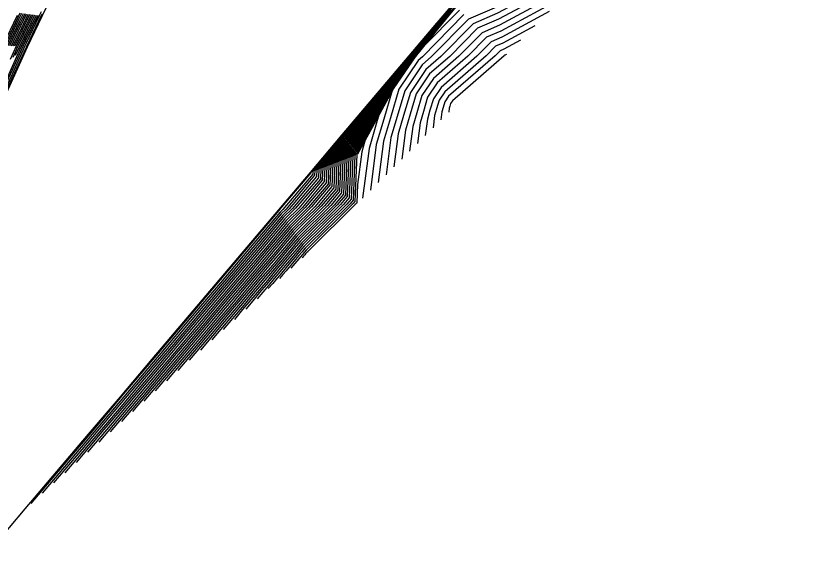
# Model space of a CAD drawing. Extents: x 2188792 to 2191981, y 386090 to 389710.
# Drawn here: x 2191190.7 to 2191350.9, y 388540.5 to 388648.4 of the extents above; entities that cross this region are included whole.
import ezdxf

# ---------------------------------------------------------------- set-up
doc = ezdxf.new("R2010")
doc.units = 0
for name, color, linetype in [('DTM Contours Major', 7, 'Continuous'), ('DTM Contours Minor', 7, 'Continuous'), ('Exist DTM QL2 LIDAR Elevation Point', 7, 'Continuous'), ('PH Exist DTM Breakline', 7, 'Continuous')]:
    doc.layers.add(name, color=color, linetype=linetype)

msp = doc.modelspace()

# ---------------------------------------------------------------- linework, layer by layer
at = {"layer": 'DTM Contours Major'}
for points in [[(2191318.17, 388667.65), (2191314.26, 388664.02), (2191311.22, 388661.2), (2191309.75, 388660.28), (2191307.75, 388658.85), (2191305.96, 388657.58), (2191304.34, 388656.42), (2191302.62, 388655.31), (2191301.53, 388654.34), (2191300.54, 388653.24), (2191299.43, 388651.91), (2191298.02, 388651.27), (2191289.12, 388646.47), (2191285.55, 388644.94), (2191280.83, 388640.15), (2191275.66, 388635.65), (2191273.32, 388632.17), (2191272.28, 388628.67), (2191271.45, 388625.87), (2191270.81, 388620.84)], [(2191282.66, 388654.35), (2191276.54, 388647.13), (2191276.13, 388646.62), (2191270.01, 388639.39), (2191269.79, 388639.08), (2191263.67, 388631.85), (2191263.49, 388631.5), (2191257.39, 388624.29), (2191257.2, 388623.92), (2191251.13, 388616.75), (2191251.11, 388616.19), (2191245.03, 388609), (2191244.47, 388608.45), (2191238.39, 388601.26), (2191232.33, 388594.08), (2191226.27, 388586.92), (2191220.22, 388579.77), (2191214.18, 388572.62), (2191208.14, 388565.49), (2191202.12, 388558.37), (2191196.11, 388551.26)], [(2191282.16, 388653.51), (2191277.31, 388647.78), (2191275.3, 388645.32), (2191270.39, 388639.52), (2191269.36, 388638.01), (2191264.45, 388632.22), (2191263.58, 388630.55), (2191258.76, 388624.86), (2191257.88, 388623.1), (2191253.16, 388617.53), (2191253.06, 388614.92), (2191248.29, 388609.27), (2191245.69, 388606.71), (2191240.91, 388601.05), (2191236.13, 388595.4), (2191231.35, 388589.75), (2191226.59, 388584.12), (2191221.83, 388578.49), (2191217.08, 388572.87), (2191212.34, 388567.26), (2191207.6, 388561.66)], [(2191195.87, 388649.16), (2191195.5, 388648.38), (2191192.85, 388642.82), (2191192.52, 388642.12), (2191192.21, 388641.44), (2191187.8, 388631.73)], [(2191192.2, 388648.81), (2191191.42, 388647.17), (2191189.12, 388642.27)], [(2191193.85, 388648.6), (2191192.14, 388645), (2191190.82, 388642.19), (2191189.56, 388639.5)], [(2191278.07, 388648.42), (2191274.47, 388644.01), (2191270.78, 388639.65), (2191268.92, 388636.95), (2191265.24, 388632.6), (2191263.67, 388629.6), (2191260.14, 388625.43), (2191258.55, 388622.29), (2191255.19, 388618.31), (2191255.01, 388613.65), (2191251.54, 388609.54), (2191246.92, 388604.97), (2191243.42, 388600.83), (2191239.93, 388596.71), (2191236.44, 388592.58), (2191232.96, 388588.47), (2191229.49, 388584.36), (2191226.02, 388580.26), (2191222.55, 388576.16), (2191219.09, 388572.07)], [(2191278.83, 388649.07), (2191273.64, 388642.7), (2191271.16, 388639.78), (2191268.49, 388635.89), (2191266.02, 388632.98), (2191263.76, 388628.66), (2191261.51, 388626), (2191259.22, 388621.47), (2191257.21, 388619.1), (2191256.97, 388612.38), (2191254.79, 388609.81), (2191248.14, 388603.23), (2191245.93, 388600.62), (2191243.73, 388598.02), (2191241.53, 388595.42), (2191239.33, 388592.82), (2191237.14, 388590.23), (2191234.95, 388587.64), (2191232.77, 388585.05), (2191230.58, 388582.47)], [(2191279.59, 388649.72), (2191272.81, 388641.4), (2191271.55, 388639.91), (2191268.05, 388634.82), (2191266.81, 388633.35), (2191263.85, 388627.71), (2191262.88, 388626.57), (2191259.9, 388620.65), (2191259.24, 388619.88), (2191258.92, 388611.11), (2191258.05, 388610.08), (2191249.36, 388601.49), (2191248.44, 388600.41), (2191247.53, 388599.33), (2191246.62, 388598.25), (2191245.71, 388597.17), (2191244.8, 388596.09), (2191243.89, 388595.02), (2191242.98, 388593.95), (2191242.08, 388592.88)], [(2191280.95, 388649.54), (2191273.53, 388641.99), (2191271.98, 388640.09), (2191271.93, 388640.03), (2191267.62, 388633.76), (2191267.59, 388633.73), (2191267.3, 388633.18), (2191265.57, 388627.33), (2191264.04, 388622.17), (2191262.85, 388612.88)], [(2191290.5, 388640.53), (2191290.21, 388640.38), (2191290.14, 388640.35), (2191290.06, 388640.26), (2191279.52, 388631.1), (2191279.15, 388630.56), (2191278.99, 388630.01), (2191278.86, 388629.58), (2191278.76, 388628.79)]]:
    msp.add_lwpolyline(points, dxfattribs=at)
at = {"layer": 'DTM Contours Minor'}
for points in [[(2191350.87, 388699.36), (2191339.84, 388689.11), (2191331.27, 388681.14), (2191327.11, 388678.54), (2191321.47, 388674.52), (2191316.4, 388670.92), (2191311.83, 388667.66), (2191306.97, 388664.53), (2191303.91, 388661.77), (2191301.1, 388658.66), (2191297.98, 388654.92), (2191294, 388653.11), (2191288.47, 388650.13), (2191282.79, 388647.7), (2191275.29, 388640.08), (2191273.34, 388638.39), (2191269.81, 388633.13), (2191268.25, 388627.87), (2191267, 388623.65), (2191266.03, 388616.06)], [(2191339.97, 388688.79), (2191331.31, 388680.74), (2191324.59, 388674.5), (2191321.32, 388672.45), (2191316.9, 388669.3), (2191312.92, 388666.47), (2191309.33, 388663.91), (2191305.52, 388661.45), (2191303.12, 388659.29), (2191300.91, 388656.86), (2191298.47, 388653.92), (2191295.34, 388652.5), (2191288.68, 388648.91), (2191283.71, 388646.78), (2191277.14, 388640.1), (2191274.12, 388637.48), (2191270.98, 388632.81), (2191269.6, 388628.13), (2191268.49, 388624.39), (2191267.63, 388617.66)], [(2191329.07, 388678.22), (2191322.79, 388672.38), (2191317.91, 388667.85), (2191315.54, 388666.36), (2191312.32, 388664.08), (2191309.44, 388662.02), (2191306.83, 388660.17), (2191304.07, 388658.38), (2191302.33, 388656.81), (2191300.72, 388655.05), (2191298.95, 388652.91), (2191296.68, 388651.88), (2191288.9, 388647.69), (2191284.63, 388645.86), (2191278.98, 388640.12), (2191274.89, 388636.56), (2191272.15, 388632.49), (2191270.94, 388628.4), (2191269.97, 388625.13), (2191269.22, 388619.25)], [(2191307.26, 388657.08), (2191305.73, 388655.66), (2191304.54, 388654.55), (2191303.96, 388654.19), (2191303.18, 388653.63), (2191302.48, 388653.13), (2191301.84, 388652.68), (2191301.17, 388652.24), (2191300.74, 388651.86), (2191300.35, 388651.43), (2191299.92, 388650.91), (2191299.37, 388650.66), (2191289.34, 388645.25), (2191286.47, 388644.02), (2191282.67, 388640.17), (2191276.43, 388634.74), (2191274.48, 388631.84), (2191273.62, 388628.94), (2191272.93, 388626.61), (2191272.4, 388622.43)], [(2191282.76, 388654.52), (2191276.39, 388647), (2191276.3, 388646.89), (2191269.93, 388639.36), (2191269.88, 388639.29), (2191263.51, 388631.77), (2191263.47, 388631.69), (2191257.11, 388624.18), (2191257.07, 388624.08), (2191250.72, 388616.59), (2191250.72, 388616.44), (2191244.38, 388608.95), (2191244.23, 388608.79), (2191237.89, 388601.3), (2191231.57, 388593.82), (2191225.25, 388586.35), (2191218.94, 388578.9), (2191212.64, 388571.45), (2191206.36, 388564.01), (2191200.08, 388556.59), (2191193.81, 388549.18)], [(2191282.56, 388654.18), (2191276.7, 388647.26), (2191275.97, 388646.36), (2191270.08, 388639.41), (2191269.7, 388638.86), (2191263.83, 388631.92), (2191263.5, 388631.31), (2191257.66, 388624.41), (2191257.34, 388623.76), (2191251.53, 388616.9), (2191251.5, 388615.93), (2191245.68, 388609.05), (2191244.72, 388608.1), (2191238.9, 388601.22), (2191233.09, 388594.35), (2191227.28, 388587.49), (2191221.49, 388580.64), (2191215.71, 388573.8), (2191209.93, 388566.97), (2191204.16, 388560.15), (2191198.41, 388553.34)], [(2191282.46, 388654.02), (2191276.85, 388647.39), (2191275.8, 388646.1), (2191270.16, 388639.44), (2191269.62, 388638.65), (2191263.98, 388632), (2191263.52, 388631.12), (2191257.94, 388624.52), (2191257.47, 388623.59), (2191251.94, 388617.06), (2191251.89, 388615.68), (2191246.33, 388609.11), (2191244.96, 388607.75), (2191239.4, 388601.17), (2191233.85, 388594.61), (2191228.3, 388588.05), (2191222.77, 388581.51), (2191217.24, 388574.97), (2191211.72, 388568.44), (2191206.21, 388561.93), (2191200.7, 388555.42)], [(2191282.36, 388653.85), (2191277, 388647.52), (2191275.64, 388645.84), (2191270.24, 388639.47), (2191269.53, 388638.44), (2191264.14, 388632.07), (2191263.54, 388630.93), (2191258.21, 388624.63), (2191257.61, 388623.43), (2191252.35, 388617.22), (2191252.28, 388615.43), (2191246.98, 388609.16), (2191245.2, 388607.4), (2191239.9, 388601.13), (2191234.61, 388594.87), (2191229.32, 388588.62), (2191224.04, 388582.38), (2191218.77, 388576.14), (2191213.51, 388569.92), (2191208.25, 388563.71), (2191203, 388557.5)], [(2191282.26, 388653.68), (2191277.15, 388647.65), (2191275.47, 388645.58), (2191270.31, 388639.49), (2191269.44, 388638.23), (2191264.3, 388632.15), (2191263.56, 388630.74), (2191258.49, 388624.75), (2191257.74, 388623.27), (2191252.75, 388617.37), (2191252.67, 388615.17), (2191247.64, 388609.22), (2191245.45, 388607.05), (2191240.4, 388601.09), (2191235.37, 388595.13), (2191230.34, 388589.19), (2191225.31, 388583.25), (2191220.3, 388577.32), (2191215.29, 388571.4), (2191210.29, 388565.48), (2191205.3, 388559.58)], [(2191282.06, 388653.34), (2191277.46, 388647.9), (2191275.14, 388645.06), (2191270.47, 388639.54), (2191269.27, 388637.8), (2191264.61, 388632.3), (2191263.6, 388630.36), (2191259.04, 388624.98), (2191258.01, 388622.94), (2191253.56, 388617.69), (2191253.45, 388614.66), (2191248.94, 388609.32), (2191245.94, 388606.36), (2191241.41, 388601), (2191236.89, 388595.66), (2191232.37, 388590.32), (2191227.86, 388584.99), (2191223.36, 388579.66), (2191218.87, 388574.35), (2191214.38, 388569.04), (2191209.9, 388563.74)], [(2191281.96, 388653.17), (2191277.61, 388648.03), (2191274.97, 388644.79), (2191270.54, 388639.57), (2191269.18, 388637.59), (2191264.77, 388632.37), (2191263.61, 388630.17), (2191259.31, 388625.09), (2191258.15, 388622.78), (2191253.97, 388617.84), (2191253.84, 388614.41), (2191249.59, 388609.38), (2191246.18, 388606.01), (2191241.91, 388600.96), (2191237.65, 388595.92), (2191233.39, 388590.88), (2191229.14, 388585.86), (2191224.89, 388580.84), (2191220.65, 388575.83), (2191216.42, 388570.82), (2191212.2, 388565.82)], [(2191281.86, 388653), (2191277.76, 388648.16), (2191274.8, 388644.53), (2191270.62, 388639.6), (2191269.1, 388637.38), (2191264.92, 388632.45), (2191263.63, 388629.98), (2191259.59, 388625.2), (2191258.28, 388622.61), (2191254.37, 388618), (2191254.23, 388614.16), (2191250.24, 388609.43), (2191246.43, 388605.66), (2191242.41, 388600.92), (2191238.41, 388596.18), (2191234.41, 388591.45), (2191230.41, 388586.73), (2191226.42, 388582.01), (2191222.44, 388577.3), (2191218.47, 388572.6), (2191214.49, 388567.91)], [(2191281.76, 388652.83), (2191277.91, 388648.29), (2191274.64, 388644.27), (2191270.7, 388639.62), (2191269.01, 388637.16), (2191265.08, 388632.53), (2191263.65, 388629.79), (2191259.86, 388625.32), (2191258.42, 388622.45), (2191254.78, 388618.16), (2191254.62, 388613.9), (2191250.89, 388609.49), (2191246.67, 388605.32), (2191242.92, 388600.88), (2191239.17, 388596.44), (2191235.42, 388592.02), (2191231.69, 388587.6), (2191227.96, 388583.19), (2191224.23, 388578.78), (2191220.51, 388574.38), (2191216.79, 388569.99)], [(2191279.74, 388649.85), (2191272.64, 388641.13), (2191271.62, 388639.93), (2191267.97, 388634.61), (2191266.96, 388633.43), (2191263.87, 388627.52), (2191263.16, 388626.68), (2191260.03, 388620.49), (2191259.65, 388620.03), (2191259.31, 388610.85), (2191258.7, 388610.13), (2191249.6, 388601.14), (2191248.95, 388600.37), (2191248.29, 388599.59), (2191247.64, 388598.81), (2191246.98, 388598.04), (2191246.33, 388597.27), (2191245.68, 388596.5), (2191245.02, 388595.73), (2191244.37, 388594.96)], [(2191279.89, 388649.97), (2191272.47, 388640.87), (2191271.7, 388639.96), (2191267.88, 388634.4), (2191267.12, 388633.5), (2191263.89, 388627.33), (2191263.43, 388626.8), (2191260.17, 388620.33), (2191260.05, 388620.19), (2191259.7, 388610.6), (2191259.35, 388610.18), (2191249.85, 388600.79), (2191249.45, 388600.32), (2191249.05, 388599.85), (2191248.65, 388599.38), (2191248.26, 388598.91), (2191247.86, 388598.44), (2191247.46, 388597.97), (2191247.07, 388597.51), (2191246.67, 388597.04)], [(2191280.04, 388650.1), (2191272.31, 388640.61), (2191271.78, 388639.98), (2191267.79, 388634.19), (2191267.28, 388633.58), (2191263.9, 388627.14), (2191263.71, 388626.91), (2191261.8, 388623.13), (2191261.08, 388620.68), (2191260.23, 388614.05), (2191260.09, 388610.35), (2191260, 388610.24), (2191250.09, 388600.45), (2191249.95, 388600.28), (2191249.81, 388600.11), (2191249.67, 388599.95), (2191249.53, 388599.78), (2191249.39, 388599.62), (2191249.25, 388599.45), (2191249.11, 388599.29), (2191248.97, 388599.12)], [(2191280.2, 388650.23), (2191272.14, 388640.35), (2191271.85, 388640.01), (2191267.7, 388633.97), (2191267.43, 388633.65), (2191264.55, 388628.16), (2191264.23, 388627.06), (2191262.56, 388621.42), (2191261.26, 388611.29)], [(2191194.84, 388648.47), (2191192.57, 388643.69), (2191191.84, 388642.15), (2191191.15, 388640.67), (2191187.33, 388632.27)], [(2191195.17, 388648.43), (2191192.71, 388643.26), (2191192.18, 388642.13), (2191191.68, 388641.05), (2191187.57, 388632)], [(2191196, 388648.69), (2191195.84, 388648.34), (2191193, 388642.39), (2191192.86, 388642.1), (2191192.74, 388641.83), (2191188.03, 388631.46)], [(2191190.99, 388648.48), (2191188.1, 388642.32)], [(2191191.54, 388648.89), (2191191.13, 388648.04), (2191188.44, 388642.3)], [(2191191.87, 388648.85), (2191191.28, 388647.61), (2191188.78, 388642.29)], [(2191192.53, 388648.76), (2191191.56, 388646.74), (2191189.46, 388642.25)], [(2191192.86, 388648.72), (2191191.71, 388646.3), (2191189.8, 388642.24)], [(2191194.18, 388648.55), (2191192.28, 388644.56), (2191191.16, 388642.18), (2191190.09, 388639.89)], [(2191193.19, 388648.68), (2191191.85, 388645.87), (2191190.14, 388642.22)], [(2191193.52, 388648.64), (2191191.99, 388645.43), (2191190.48, 388642.21)], [(2191194.51, 388648.51), (2191192.42, 388644.13), (2191191.5, 388642.16), (2191190.62, 388640.28)], [(2191278.22, 388648.55), (2191274.3, 388643.75), (2191270.85, 388639.67), (2191268.84, 388636.74), (2191265.4, 388632.68), (2191263.69, 388629.41), (2191260.41, 388625.55), (2191258.69, 388622.12), (2191255.59, 388618.47), (2191255.4, 388613.39), (2191252.19, 388609.59), (2191247.16, 388604.62), (2191243.92, 388600.79), (2191240.69, 388596.97), (2191237.46, 388593.15), (2191234.24, 388589.34), (2191231.02, 388585.53), (2191227.8, 388581.73), (2191224.59, 388577.94), (2191221.39, 388574.15)], [(2191278.37, 388648.68), (2191274.14, 388643.49), (2191270.93, 388639.7), (2191268.75, 388636.53), (2191265.55, 388632.75), (2191263.7, 388629.23), (2191260.68, 388625.66), (2191258.82, 388621.96), (2191256, 388618.63), (2191255.79, 388613.14), (2191252.84, 388609.65), (2191247.4, 388604.27), (2191244.42, 388600.75), (2191241.45, 388597.23), (2191238.48, 388593.72), (2191235.51, 388590.21), (2191232.55, 388586.71), (2191229.59, 388583.21), (2191226.64, 388579.72), (2191223.69, 388576.23)], [(2191278.52, 388648.81), (2191273.97, 388643.23), (2191271.01, 388639.72), (2191268.66, 388636.31), (2191265.71, 388632.83), (2191263.72, 388629.04), (2191260.96, 388625.77), (2191258.95, 388621.8), (2191256.4, 388618.78), (2191256.19, 388612.89), (2191253.49, 388609.7), (2191247.65, 388603.92), (2191244.93, 388600.71), (2191242.21, 388597.49), (2191239.49, 388594.28), (2191236.79, 388591.08), (2191234.08, 388587.88), (2191231.38, 388584.69), (2191228.68, 388581.5), (2191225.99, 388578.31)], [(2191278.67, 388648.94), (2191273.81, 388642.96), (2191271.08, 388639.75), (2191268.57, 388636.1), (2191265.87, 388632.9), (2191263.74, 388628.85), (2191261.23, 388625.89), (2191259.09, 388621.63), (2191256.81, 388618.94), (2191256.58, 388612.63), (2191254.14, 388609.75), (2191247.89, 388603.58), (2191245.43, 388600.66), (2191242.97, 388597.75), (2191240.51, 388594.85), (2191238.06, 388591.95), (2191235.61, 388589.05), (2191233.17, 388586.16), (2191230.72, 388583.27), (2191228.29, 388580.39)], [(2191278.98, 388649.2), (2191273.47, 388642.44), (2191271.24, 388639.8), (2191268.4, 388635.68), (2191266.18, 388633.05), (2191263.78, 388628.47), (2191261.78, 388626.11), (2191259.36, 388621.31), (2191257.62, 388619.25), (2191257.36, 388612.12), (2191255.44, 388609.86), (2191248.38, 388602.88), (2191246.43, 388600.58), (2191244.49, 388598.28), (2191242.55, 388595.98), (2191240.61, 388593.69), (2191238.67, 388591.4), (2191236.74, 388589.11), (2191234.81, 388586.83), (2191232.88, 388584.55)], [(2191279.13, 388649.33), (2191273.31, 388642.18), (2191271.31, 388639.83), (2191268.31, 388635.46), (2191266.34, 388633.13), (2191263.79, 388628.28), (2191262.06, 388626.23), (2191259.49, 388621.14), (2191258.03, 388619.41), (2191257.75, 388611.87), (2191256.09, 388609.92), (2191248.63, 388602.53), (2191246.94, 388600.54), (2191245.25, 388598.54), (2191243.57, 388596.55), (2191241.88, 388594.56), (2191240.2, 388592.57), (2191238.53, 388590.59), (2191236.85, 388588.61), (2191235.18, 388586.63)], [(2191279.28, 388649.46), (2191273.14, 388641.92), (2191271.39, 388639.85), (2191268.23, 388635.25), (2191266.49, 388633.2), (2191263.81, 388628.09), (2191262.33, 388626.34), (2191259.63, 388620.98), (2191258.43, 388619.57), (2191258.14, 388611.62), (2191256.75, 388609.97), (2191248.87, 388602.19), (2191247.44, 388600.49), (2191246.01, 388598.8), (2191244.58, 388597.12), (2191243.16, 388595.43), (2191241.73, 388593.75), (2191240.31, 388592.07), (2191238.9, 388590.39), (2191237.48, 388588.72)], [(2191279.44, 388649.59), (2191272.97, 388641.66), (2191271.47, 388639.88), (2191268.14, 388635.04), (2191266.65, 388633.28), (2191263.83, 388627.9), (2191262.61, 388626.46), (2191259.76, 388620.82), (2191258.84, 388619.72), (2191258.53, 388611.36), (2191257.4, 388610.02), (2191249.11, 388601.84), (2191247.94, 388600.45), (2191246.77, 388599.06), (2191245.6, 388597.68), (2191244.43, 388596.3), (2191243.27, 388594.92), (2191242.1, 388593.54), (2191240.94, 388592.17), (2191239.78, 388590.8)], [(2191281.87, 388648.62), (2191273.45, 388640.06), (2191272.57, 388639.3), (2191268.65, 388633.45), (2191266.91, 388627.6), (2191265.52, 388622.91), (2191264.44, 388614.47)], [(2191299.2, 388649.23), (2191289.56, 388644.03), (2191287.39, 388643.1), (2191284.52, 388640.19), (2191277.2, 388633.83), (2191275.65, 388631.52), (2191274.96, 388629.21), (2191274.42, 388627.35), (2191273.99, 388624.02)], [(2191296.3, 388646.33), (2191289.77, 388642.81), (2191288.3, 388642.19), (2191286.36, 388640.21), (2191277.97, 388632.92), (2191276.82, 388631.2), (2191276.31, 388629.48), (2191275.9, 388628.09), (2191275.58, 388625.61)], [(2191293.4, 388643.43), (2191289.99, 388641.59), (2191289.22, 388641.27), (2191288.21, 388640.24), (2191278.75, 388632.01), (2191277.99, 388630.88), (2191277.65, 388629.74), (2191277.38, 388628.83), (2191277.17, 388627.2)]]:
    msp.add_lwpolyline(points, dxfattribs=at)
at = {"layer": 'Exist DTM QL2 LIDAR Elevation Point'}
for p, q in [((2191290.23, 388640.26), (2191290.23, 388640.26)), ((2191280.23, 388630.26), (2191280.23, 388630.26)), ((2191260.23, 388610.26), (2191260.23, 388610.26)), ((2191250.23, 388600.26), (2191250.23, 388600.26))]:
    msp.add_line(p, q, dxfattribs=at)
at = {"layer": 'PH Exist DTM Breakline'}
for points in [[(2191282.79, 388654.57), (2191276.35, 388646.96), (2191269.91, 388639.35), (2191263.46, 388631.75), (2191257.02, 388624.14), (2191250.58, 388616.53), (2191244.13, 388608.93), (2191237.69, 388601.32), (2191231.25, 388593.71), (2191224.8, 388586.11), (2191218.36, 388578.5), (2191211.92, 388570.89), (2191205.47, 388563.28), (2191199.03, 388555.68), (2191192.59, 388548.07), (2191186.14, 388540.46)], [(2191188.19, 388631.28), (2191193.1, 388642.09), (2191196.11, 388648.31), (2191199.12, 388654.52)], [(2191280.23, 388650.26), (2191271.94, 388640.04), (2191267.61, 388633.74), (2191263.92, 388627), (2191260.23, 388620.26)]]:
    msp.add_lwpolyline(points, dxfattribs=at)

doc.saveas('drawing.dxf')
